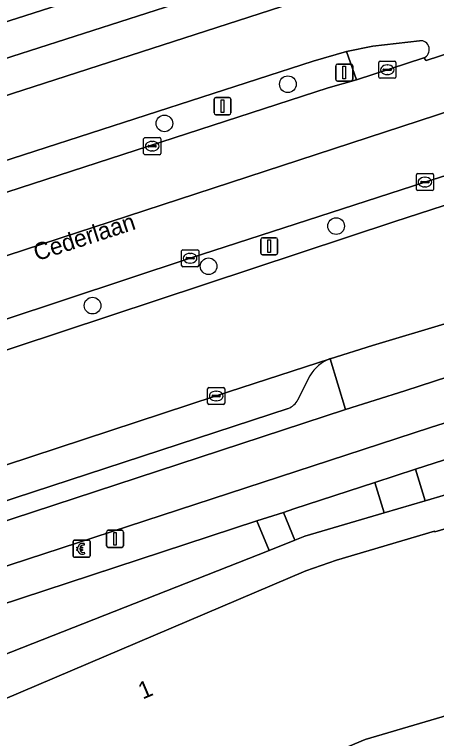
# Model space of a CAD drawing. Extents: x 159262 to 160143, y 383399 to 384319.
# Drawn here: x 159566.31 to 159591.07, y 384035.01 to 384077.44 of the extents above; entities that cross this region are included whole.
import ezdxf

# ---------------------------------------------------------------- set-up
doc = ezdxf.new("R2010")
doc.units = 0
for name, color, linetype in [('IMGEO_Berm_groen', 7, 'Continuous'), ('IMGEO_Berm_open', 7, 'Continuous'), ('IMGEO_Betaalautomaat', 7, 'Continuous'), ('IMGEO_Boom', 7, 'Continuous'), ('IMGEO_Erf', 7, 'Continuous'), ('IMGEO_Fietspad_gesloten', 7, 'Continuous'), ('IMGEO_Groenvoorziening', 7, 'Continuous'), ('IMGEO_Kolk', 7, 'Continuous'), ('IMGEO_Lichtmast', 7, 'Continuous'), ('IMGEO_Openbare_ruimte_label', 7, 'Continuous'), ('IMGEO_OVBaan_gesloten', 7, 'Continuous'), ('IMGEO_Pand', 7, 'Continuous'), ('IMGEO_Pand_nummerreeks', 7, 'Continuous'), ('IMGEO_Parkeervlak_open', 7, 'Continuous'), ('IMGEO_Rijbaan_lokaal_gesloten', 7, 'Continuous'), ('IMGEO_Verkeersbordpaal', 7, 'Continuous'), ('IMGEO_Verkeerseiland_gesloten', 7, 'Continuous'), ('IMGEO_Voetpad_open', 7, 'Continuous')]:
    doc.layers.add(name, color=color, linetype=linetype)

msp = doc.modelspace()

# ---------------------------------------------------------------- linework, layer by layer
at = {"layer": 'IMGEO_Berm_groen'}
for points in [[(159584.724, 384073.144), (159586.382, 384073.613), (159585.783, 384075.274), (159583.827, 384074.704), (159538.096, 384059.942)], [(159538.724, 384058.136), (159560.604, 384065.317), (159584.724, 384073.144)], [(159600.106, 384070.69), (159593.34, 384068.558), (159590.392, 384067.616), (159576.621, 384063.154), (159561.917, 384058.291), (159542.448, 384051.957), (159540.841, 384051.421), (159540.683, 384051.37)], [(159588.627, 384065.296), (159600.691, 384069.21)], [(159541.282, 384049.663), (159588.627, 384065.296)], [(159600.206, 384062.072), (159591.757, 384059.368), (159587.313, 384058.039), (159584.829, 384057.267), (159585.731, 384054.279), (159589.223, 384055.386), (159600.318, 384058.993)]]:
    msp.add_lwpolyline(points, dxfattribs=at)
at = {"layer": 'IMGEO_Berm_open'}
for points in [[(159544.164, 384040.679), (159585.731, 384054.279), (159584.829, 384057.267)], [(159583.646, 384056.263), (159582.943, 384054.862)], [(159582.368, 384054.351), (159548.113, 384043.148)]]:
    msp.add_lwpolyline(points, dxfattribs=at)
for centre, radius, start, end in [((159585.726, 384055.012), 2.427, 111.6784, 148.9635), ((159582.006, 384055.337), 1.05, 290.1469, 333.1078)]:
    msp.add_arc(centre, radius, start, end, dxfattribs=at)
at = {"layer": 'IMGEO_Betaalautomaat'}
for p, q in [((159569.748, 384045.703), (159569.748, 384046.544)), ((159569.748, 384046.544), (159569.748, 384045.703)), ((159569.823, 384046.627), (159570.664, 384046.627)), ((159570.664, 384046.627), (159569.823, 384046.627)), ((159570.747, 384046.553), (159570.747, 384045.712)), ((159570.747, 384045.712), (159570.747, 384046.553)), ((159570.031, 384046.091), (159570.031, 384046.159)), ((159570.152, 384046.159), (159570.152, 384046.091)), ((159570.41, 384046.432), (159570.393, 384046.332)), ((159570.397, 384045.926), (159570.419, 384045.839)), ((159570.673, 384045.628), (159569.832, 384045.628)), ((159569.832, 384045.628), (159570.673, 384045.628))]:
    msp.add_line(p, q, dxfattribs=at)
for points in [[(159570.031, 384046.159), (159569.962, 384046.159), (159569.962, 384046.228), (159570.041, 384046.228)], [(159570.163, 384046.228), (159570.31, 384046.228), (159570.31, 384046.159), (159570.152, 384046.159)], [(159570.036, 384046.022), (159569.962, 384046.022), (159569.962, 384046.091), (159570.031, 384046.091)], [(159570.152, 384046.091), (159570.31, 384046.091), (159570.31, 384046.022), (159570.166, 384046.022)]]:
    msp.add_lwpolyline(points, dxfattribs=at)
for centre, radius, start, end in [((159569.826, 384046.55), 0.0779, 92.4484, 184.2845), ((159569.826, 384046.55), 0.0779, 92.4484, 184.2845), ((159570.67, 384046.55), 0.0779, 2.4484, 94.2845), ((159570.67, 384046.55), 0.0779, 2.4484, 94.2845), ((159570.324, 384046.152), 0.293, 73.014, 165.0139), ((159570.33, 384046.165), 0.179, 69.3236, 159.5683), ((159569.826, 384045.706), 0.0779, 182.4484, 274.2845), ((159569.826, 384045.706), 0.0779, 182.4484, 274.2845), ((159570.297, 384046.077), 0.267, 191.8096, 297.0389), ((159570.33, 384046.092), 0.179, 202.7625, 291.8693), ((159570.67, 384045.706), 0.0779, 272.4484, 4.2845), ((159570.67, 384045.706), 0.0779, 272.4484, 4.2845)]:
    msp.add_arc(centre, radius, start, end, dxfattribs=at)
at = {"layer": 'IMGEO_Boom'}
for centre in [(159582.353, 384073.35), (159575.106, 384071.055), (159585.185, 384065.037), (159577.702, 384062.683), (159570.895, 384060.374)]:
    msp.add_circle(centre, 0.489, dxfattribs=at)
at = {"layer": 'IMGEO_Erf'}
for points in [[(159511.609, 384060.643), (159543.362, 384070.117), (159558.885, 384074.794), (159579.768, 384081.482)], [(159560.746, 384035.195), (159583.41, 384044.829), (159585.197, 384045.458), (159590.957, 384047.161), (159590.968, 384047.123), (159600.972, 384050.075), (159603.505, 384041.039), (159606.102, 384041.791), (159603.621, 384050.113), (159603.384, 384050.787), (159603.235, 384051.212), (159602.77, 384052.598), (159596.798, 384050.83), (159595.028, 384050.307), (159591.597, 384049.291), (159590.412, 384048.941), (159588.005, 384048.231), (159583.356, 384046.86), (159582.754, 384046.623), (159581.248, 384046.03), (159563.696, 384039.123)]]:
    msp.add_lwpolyline(points, dxfattribs=at)
at = {"layer": 'IMGEO_Fietspad_gesloten'}
for points in [[(159602.603, 384086.715), (159601.922, 384086.495), (159588.327, 384082.101), (159558.226, 384072.43), (159521.215, 384061.538), (159513.065, 384059.092), (159510.209, 384058.194), (159500, 384054.9), (159487.366, 384050.824)], [(159540.109, 384064.506), (159540.166, 384064.405), (159546.614, 384066.49), (159584.489, 384078.719)], [(159602.661, 384062.548), (159602.514, 384059.698), (159600.318, 384058.993), (159589.223, 384055.386), (159585.731, 384054.279), (159544.164, 384040.679), (159541.097, 384039.644), (159535.084, 384037.732)], [(159590.73, 384053.24), (159600.587, 384056.352), (159600.725, 384056.401), (159605.194, 384057.988), (159608.066, 384058.94)], [(159537.499, 384035.866), (159590.73, 384053.24)]]:
    msp.add_lwpolyline(points, dxfattribs=at)
at = {"layer": 'IMGEO_Groenvoorziening'}
for points in [[(159594.405, 384052.292), (159591.478, 384051.328), (159589.831, 384050.789), (159590.412, 384048.941), (159591.597, 384049.291), (159595.028, 384050.307)], [(159587.447, 384050.009), (159582.712, 384048.459), (159582.095, 384048.261), (159582.754, 384046.623), (159583.356, 384046.86), (159588.005, 384048.231)], [(159581.248, 384046.03), (159580.535, 384047.759), (159562.539, 384041.866), (159563.696, 384039.123)]]:
    msp.add_lwpolyline(points, close=True, dxfattribs=at)
at = {"layer": 'IMGEO_Kolk'}
for p, q in [((159587.689, 384073.772), (159587.689, 384074.624)), ((159587.764, 384074.698), (159588.616, 384074.698)), ((159588.69, 384074.624), (159588.69, 384073.772)), ((159587.948, 384074.192), (159587.948, 384074.204)), ((159588.386, 384074.155), (159587.988, 384074.155)), ((159587.991, 384074.241), (159588.389, 384074.241)), ((159588.177, 384074.478), (159588.202, 384074.478)), ((159588.432, 384074.204), (159588.432, 384074.192)), ((159588.616, 384073.698), (159587.764, 384073.698)), ((159588.2, 384073.918), (159588.175, 384073.918)), ((159573.892, 384069.294), (159573.892, 384070.146)), ((159573.967, 384070.22), (159574.819, 384070.22)), ((159574.38, 384070), (159574.405, 384070)), ((159574.893, 384070.146), (159574.893, 384069.294)), ((159574.151, 384069.714), (159574.151, 384069.726)), ((159574.589, 384069.677), (159574.191, 384069.677)), ((159574.194, 384069.763), (159574.592, 384069.763)), ((159574.403, 384069.44), (159574.378, 384069.44)), ((159574.635, 384069.726), (159574.635, 384069.714)), ((159574.819, 384069.22), (159573.967, 384069.22)), ((159589.891, 384067.189), (159589.891, 384068.041)), ((159589.966, 384068.115), (159590.818, 384068.115)), ((159590.379, 384067.895), (159590.404, 384067.895)), ((159590.892, 384068.041), (159590.892, 384067.189)), ((159590.15, 384067.609), (159590.15, 384067.621)), ((159590.588, 384067.572), (159590.19, 384067.572)), ((159590.193, 384067.658), (159590.591, 384067.658)), ((159590.402, 384067.335), (159590.377, 384067.335)), ((159590.634, 384067.621), (159590.634, 384067.609)), ((159590.818, 384067.115), (159589.966, 384067.115)), ((159576.119, 384062.727), (159576.119, 384063.579)), ((159576.194, 384063.653), (159577.046, 384063.653)), ((159577.12, 384063.579), (159577.12, 384062.727)), ((159576.378, 384063.147), (159576.378, 384063.159)), ((159576.816, 384063.11), (159576.418, 384063.11)), ((159576.421, 384063.196), (159576.819, 384063.196)), ((159576.607, 384063.433), (159576.632, 384063.433)), ((159576.862, 384063.159), (159576.862, 384063.147)), ((159577.046, 384062.653), (159576.194, 384062.653)), ((159576.63, 384062.873), (159576.605, 384062.873)), ((159577.646, 384054.653), (159577.646, 384055.505)), ((159577.721, 384055.579), (159578.573, 384055.579)), ((159578.647, 384055.505), (159578.647, 384054.653)), ((159577.905, 384055.073), (159577.905, 384055.085)), ((159578.343, 384055.036), (159577.945, 384055.036)), ((159577.948, 384055.122), (159578.346, 384055.122)), ((159578.134, 384055.359), (159578.159, 384055.359)), ((159578.389, 384055.085), (159578.389, 384055.073)), ((159578.157, 384054.799), (159578.132, 384054.799)), ((159578.573, 384054.579), (159577.721, 384054.579))]:
    msp.add_line(p, q, dxfattribs=at)
for points in [[(159587.689, 384073.772), (159587.689, 384074.624)], [(159587.764, 384074.698), (159588.616, 384074.698)], [(159588.69, 384074.624), (159588.69, 384073.772)], [(159588.616, 384073.698), (159587.764, 384073.698)], [(159573.892, 384069.294), (159573.892, 384070.146)], [(159573.967, 384070.22), (159574.819, 384070.22)], [(159574.893, 384070.146), (159574.893, 384069.294)], [(159574.819, 384069.22), (159573.967, 384069.22)], [(159589.891, 384067.189), (159589.891, 384068.041)], [(159589.966, 384068.115), (159590.818, 384068.115)], [(159590.892, 384068.041), (159590.892, 384067.189)], [(159590.818, 384067.115), (159589.966, 384067.115)], [(159576.119, 384062.727), (159576.119, 384063.579)], [(159576.194, 384063.653), (159577.046, 384063.653)], [(159577.12, 384063.579), (159577.12, 384062.727)], [(159577.046, 384062.653), (159576.194, 384062.653)], [(159577.646, 384054.653), (159577.646, 384055.505)], [(159577.721, 384055.579), (159578.573, 384055.579)], [(159578.647, 384055.505), (159578.647, 384054.653)], [(159578.573, 384054.579), (159577.721, 384054.579)]]:
    msp.add_lwpolyline(points, dxfattribs=at)
for centre, radius, start, end in [((159587.766, 384074.622), 0.0765, 91.552, 178.448), ((159587.766, 384074.622), 0.0765, 91.552, 178.448), ((159588.614, 384074.622), 0.0765, 1.552, 88.448), ((159588.614, 384074.622), 0.0765, 1.552, 88.448), ((159587.988, 384074.201), 0.0403, 85.8775, 175.7526), ((159587.985, 384074.191), 0.0366, 178.938, 274.7102), ((159588.389, 384074.198), 0.043, 264.8664, 352.4533), ((159588.393, 384074.203), 0.0386, 1.7309, 96.639), ((159587.766, 384073.774), 0.0765, 181.552, 268.448), ((159587.766, 384073.774), 0.0765, 181.552, 268.448), ((159588.614, 384073.774), 0.0765, 271.552, 358.448), ((159588.614, 384073.774), 0.0765, 271.552, 358.448), ((159573.969, 384070.144), 0.0765, 91.552, 178.448), ((159573.969, 384070.144), 0.0765, 91.552, 178.448), ((159574.817, 384070.144), 0.0765, 1.552, 88.448), ((159574.817, 384070.144), 0.0765, 1.552, 88.448), ((159574.191, 384069.723), 0.0403, 85.8775, 175.7526), ((159574.188, 384069.713), 0.0366, 178.938, 274.7102), ((159574.592, 384069.72), 0.043, 264.8664, 352.4533), ((159574.596, 384069.725), 0.0386, 1.7309, 96.639), ((159573.969, 384069.296), 0.0765, 181.552, 268.448), ((159573.969, 384069.296), 0.0765, 181.552, 268.448), ((159574.817, 384069.296), 0.0765, 271.552, 358.448), ((159574.817, 384069.296), 0.0765, 271.552, 358.448), ((159589.968, 384068.039), 0.0765, 91.552, 178.448), ((159589.968, 384068.039), 0.0765, 91.552, 178.448), ((159590.816, 384068.039), 0.0765, 1.552, 88.448), ((159590.816, 384068.039), 0.0765, 1.552, 88.448), ((159590.19, 384067.618), 0.0403, 85.8775, 175.7526), ((159590.187, 384067.608), 0.0366, 178.938, 274.7102), ((159590.591, 384067.615), 0.043, 264.8664, 352.4533), ((159590.595, 384067.62), 0.0386, 1.7309, 96.639), ((159589.968, 384067.191), 0.0765, 181.552, 268.448), ((159589.968, 384067.191), 0.0765, 181.552, 268.448), ((159590.816, 384067.191), 0.0765, 271.552, 358.448), ((159590.816, 384067.191), 0.0765, 271.552, 358.448), ((159576.196, 384063.577), 0.0765, 91.552, 178.448), ((159576.196, 384063.577), 0.0765, 91.552, 178.448), ((159577.044, 384063.577), 0.0765, 1.552, 88.448), ((159577.044, 384063.577), 0.0765, 1.552, 88.448), ((159576.418, 384063.156), 0.0403, 85.8775, 175.7526), ((159576.415, 384063.146), 0.0366, 178.938, 274.7102), ((159576.819, 384063.153), 0.043, 264.8664, 352.4533), ((159576.823, 384063.158), 0.0386, 1.7309, 96.639), ((159576.196, 384062.729), 0.0765, 181.552, 268.448), ((159576.196, 384062.729), 0.0765, 181.552, 268.448), ((159577.044, 384062.729), 0.0765, 271.552, 358.448), ((159577.044, 384062.729), 0.0765, 271.552, 358.448), ((159577.723, 384055.503), 0.0765, 91.552, 178.448), ((159577.723, 384055.503), 0.0765, 91.552, 178.448), ((159578.571, 384055.503), 0.0765, 1.552, 88.448), ((159578.571, 384055.503), 0.0765, 1.552, 88.448), ((159577.945, 384055.082), 0.0403, 85.8775, 175.7526), ((159577.942, 384055.072), 0.0366, 178.938, 274.7102), ((159578.346, 384055.079), 0.043, 264.8664, 352.4533), ((159578.35, 384055.084), 0.0386, 1.7309, 96.639), ((159577.723, 384054.655), 0.0765, 181.552, 268.448), ((159577.723, 384054.655), 0.0765, 181.552, 268.448), ((159578.571, 384054.655), 0.0765, 271.552, 358.448), ((159578.571, 384054.655), 0.0765, 271.552, 358.448)]:
    msp.add_arc(centre, radius, start, end, dxfattribs=at)
for centre, major_axis, ratio, start_param, end_param in [((159588.176, 384074.198), (-0.387, 0.002), 0.722429, 4.712389, 7.853982), ((159588.201, 384074.198), (-0.39, 0.002), 0.717154, 1.570796, 4.712389), ((159574.379, 384069.72), (-0.387, 0.002), 0.722429, 4.712389, 7.853982), ((159574.404, 384069.72), (-0.39, 0.002), 0.717154, 1.570796, 4.712389), ((159590.378, 384067.615), (-0.387, 0.002), 0.722429, 4.712389, 7.853982), ((159590.403, 384067.615), (-0.39, 0.002), 0.717154, 1.570796, 4.712389), ((159576.606, 384063.153), (-0.387, 0.002), 0.722429, 4.712389, 7.853982), ((159576.631, 384063.153), (-0.39, 0.002), 0.717154, 1.570796, 4.712389), ((159578.133, 384055.079), (-0.387, 0.002), 0.722429, 4.712389, 7.853982), ((159578.158, 384055.079), (-0.39, 0.002), 0.717154, 1.570796, 4.712389)]:
    msp.add_ellipse(centre, major_axis=major_axis, ratio=ratio, start_param=start_param, end_param=end_param, dxfattribs=at)
at = {"layer": 'IMGEO_Lichtmast'}
for p, q in [((159578.019, 384071.665), (159578.019, 384072.465)), ((159578.019, 384072.465), (159578.019, 384071.665)), ((159578.119, 384072.565), (159578.909, 384072.565)), ((159578.909, 384072.565), (159578.119, 384072.565)), ((159579.009, 384072.465), (159579.009, 384071.665)), ((159579.009, 384071.665), (159579.009, 384072.465)), ((159578.909, 384071.565), (159578.119, 384071.565)), ((159578.119, 384071.565), (159578.909, 384071.565)), ((159580.864, 384064.356), (159581.654, 384064.356)), ((159581.654, 384064.356), (159580.864, 384064.356)), ((159580.764, 384063.456), (159580.764, 384064.256)), ((159580.764, 384064.256), (159580.764, 384063.456)), ((159581.754, 384064.256), (159581.754, 384063.456)), ((159581.754, 384063.456), (159581.754, 384064.256)), ((159581.654, 384063.356), (159580.864, 384063.356)), ((159580.864, 384063.356), (159581.654, 384063.356)), ((159571.713, 384046.308), (159571.713, 384047.108)), ((159571.713, 384047.108), (159571.713, 384046.308)), ((159571.813, 384047.208), (159572.603, 384047.208)), ((159572.603, 384047.208), (159571.813, 384047.208)), ((159572.703, 384047.108), (159572.703, 384046.308)), ((159572.703, 384046.308), (159572.703, 384047.108)), ((159572.603, 384046.208), (159571.813, 384046.208)), ((159571.813, 384046.208), (159572.603, 384046.208))]:
    msp.add_line(p, q, dxfattribs=at)
for points in [[(159578.439, 384072.44), (159578.589, 384072.44), (159578.589, 384071.69), (159578.439, 384071.69), (159578.439, 384072.44)], [(159581.184, 384064.231), (159581.334, 384064.231), (159581.334, 384063.481), (159581.184, 384063.481), (159581.184, 384064.231)], [(159572.133, 384047.083), (159572.283, 384047.083), (159572.283, 384046.333), (159572.133, 384046.333), (159572.133, 384047.083)]]:
    msp.add_lwpolyline(points, dxfattribs=at)
for centre, start, end in [((159578.119, 384072.465), 90, 180), ((159578.119, 384072.465), 90, 180), ((159578.909, 384072.465), 0, 90), ((159578.909, 384072.465), 360, 90), ((159578.119, 384071.665), 180, 270), ((159578.119, 384071.665), 180, 270), ((159578.909, 384071.665), 270, 0), ((159578.909, 384071.665), 270, 0), ((159580.864, 384064.256), 90, 180), ((159580.864, 384064.256), 90, 180), ((159581.654, 384064.256), 0, 90), ((159581.654, 384064.256), 360, 90), ((159580.864, 384063.456), 180, 270), ((159580.864, 384063.456), 180, 270), ((159581.654, 384063.456), 270, 0), ((159581.654, 384063.456), 270, 0), ((159571.813, 384047.108), 90, 180), ((159571.813, 384047.108), 90, 180), ((159572.603, 384047.108), 0, 90), ((159572.603, 384047.108), 360, 90), ((159571.813, 384046.308), 180, 270), ((159571.813, 384046.308), 180, 270), ((159572.603, 384046.308), 270, 0), ((159572.603, 384046.308), 270, 0)]:
    msp.add_arc(centre, 0.1, start, end, dxfattribs=at)
at = {"layer": 'IMGEO_OVBaan_gesloten'}
for points in [[(159602.132, 384075.142), (159601.117, 384078.199), (159590.472, 384074.746), (159590.32, 384074.894), (159586.382, 384073.613), (159584.724, 384073.144), (159560.604, 384065.317), (159538.724, 384058.136), (159539.794, 384054.841), (159561.861, 384062.003)], [(159590.392, 384067.616), (159593.34, 384068.558), (159600.106, 384070.69), (159600.098, 384070.883), (159602.833, 384071.834), (159603.195, 384071.939), (159602.132, 384075.142), (159561.861, 384062.003), (159539.794, 384054.841), (159540.841, 384051.421), (159542.448, 384051.957), (159561.917, 384058.291), (159576.621, 384063.154)]]:
    msp.add_lwpolyline(points, close=True, dxfattribs=at)
at = {"layer": 'IMGEO_Pand'}
for points in [[(159603.831, 384039.932), (159603.505, 384041.039), (159600.972, 384050.075), (159590.968, 384047.123), (159590.957, 384047.161), (159585.197, 384045.458), (159583.41, 384044.829), (159560.746, 384035.195), (159560.788, 384035.095), (159564.772, 384025.666), (159573.448, 384029.3), (159576.388, 384030.531), (159586.881, 384034.951)], [(159603.831, 384039.932), (159586.881, 384034.951), (159576.388, 384030.531), (159573.448, 384029.3), (159574.426, 384026.965), (159577.503, 384027.869), (159588.496, 384031.1), (159588.093, 384032.471), (159596.08, 384034.819), (159596.935, 384031.911), (159605.453, 384034.414)]]:
    msp.add_lwpolyline(points, close=True, dxfattribs=at)
at = {"layer": 'IMGEO_Parkeervlak_open'}
for points in [[(159584.829, 384057.267), (159578.147, 384055.08), (159550.201, 384045.912), (159548.503, 384045.37), (159543.736, 384044.313)], [(159582.943, 384054.862), (159583.646, 384056.263)], [(159548.113, 384043.148), (159582.368, 384054.351)]]:
    msp.add_lwpolyline(points, dxfattribs=at)
for centre, radius, start, end in [((159585.726, 384055.012), 2.427, 111.6784, 148.9635), ((159582.006, 384055.337), 1.05, 290.1469, 333.1078)]:
    msp.add_arc(centre, radius, start, end, dxfattribs=at)
at = {"layer": 'IMGEO_Rijbaan_lokaal_gesloten'}
for points in [[(159590.32, 384074.894), (159590.472, 384074.746), (159601.117, 384078.199), (159600.747, 384082.176), (159592.468, 384080.226), (159585.252, 384078.958), (159584.489, 384078.719), (159546.614, 384066.49), (159540.166, 384064.405)], [(159583.827, 384074.704), (159585.783, 384075.274), (159587.329, 384075.571), (159590.075, 384075.901)], [(159539.902, 384063.967), (159536.948, 384062.994), (159538.096, 384059.942), (159583.827, 384074.704)]]:
    msp.add_lwpolyline(points, dxfattribs=at)
msp.add_lwpolyline([(159578.147, 384055.08), (159584.829, 384057.267), (159587.313, 384058.039), (159591.757, 384059.368), (159600.206, 384062.072), (159600.691, 384069.21), (159588.627, 384065.296), (159541.282, 384049.663), (159543.041, 384044.173), (159543.736, 384044.313), (159548.503, 384045.37), (159550.201, 384045.912)], close=True, dxfattribs=at)
msp.add_arc((159590.127, 384075.38), 0.523, 291.6966, 95.6518, dxfattribs=at)
at = {"layer": 'IMGEO_Verkeersbordpaal'}
for p, q in [((159585.266, 384074.534), (159586.056, 384074.534)), ((159586.056, 384074.534), (159585.266, 384074.534)), ((159585.166, 384073.634), (159585.166, 384074.434)), ((159585.166, 384074.434), (159585.166, 384073.634)), ((159586.156, 384074.434), (159586.156, 384073.634)), ((159586.156, 384073.634), (159586.156, 384074.434)), ((159586.056, 384073.534), (159585.266, 384073.534)), ((159585.266, 384073.534), (159586.056, 384073.534))]:
    msp.add_line(p, q, dxfattribs=at)
msp.add_lwpolyline([(159585.586, 384074.409), (159585.736, 384074.409), (159585.736, 384073.659), (159585.586, 384073.659), (159585.586, 384074.409)], dxfattribs=at)
for centre, start, end in [((159585.266, 384074.434), 90, 180), ((159585.266, 384074.434), 90, 180), ((159586.056, 384074.434), 0, 90), ((159586.056, 384074.434), 360, 90), ((159585.266, 384073.634), 180, 270), ((159585.266, 384073.634), 180, 270), ((159586.056, 384073.634), 270, 0), ((159586.056, 384073.634), 270, 0)]:
    msp.add_arc(centre, 0.1, start, end, dxfattribs=at)
at = {"layer": 'IMGEO_Verkeerseiland_gesloten'}
msp.add_lwpolyline([(159590.075, 384075.901), (159587.329, 384075.571), (159585.783, 384075.274), (159586.382, 384073.613), (159590.32, 384074.894)], dxfattribs=at)
msp.add_arc((159590.127, 384075.38), 0.523, 291.6966, 95.6518, dxfattribs=at)
at = {"layer": 'IMGEO_Voetpad_open'}
for points in [[(159487.366, 384050.824), (159500, 384054.9), (159510.209, 384058.194), (159513.065, 384059.092), (159521.215, 384061.538), (159558.226, 384072.43), (159588.327, 384082.101), (159601.922, 384086.495), (159601.207, 384088.226), (159591.486, 384085.076), (159591.455, 384085.172), (159588.125, 384084.136), (159584.542, 384083.02), (159579.768, 384081.482), (159558.885, 384074.794), (159543.362, 384070.117), (159511.609, 384060.643), (159500, 384056.891), (159487.001, 384052.689)], [(159600.725, 384056.401), (159600.587, 384056.352), (159590.73, 384053.24), (159537.499, 384035.866)], [(159589.831, 384050.789), (159591.478, 384051.328), (159594.405, 384052.292), (159596.158, 384052.869), (159600.124, 384054.176), (159603.907, 384055.422)], [(159536.534, 384030.702), (159539.522, 384031.746), (159541.203, 384032.274), (159541.758, 384032.43), (159543.184, 384032.866), (159542.4, 384035.271), (159558.388, 384040.507), (159561.491, 384041.523), (159562.539, 384041.866), (159580.535, 384047.759), (159582.095, 384048.261), (159582.712, 384048.459), (159587.447, 384050.009), (159589.831, 384050.789)]]:
    msp.add_lwpolyline(points, dxfattribs=at)
for points in [[(159589.831, 384050.789), (159587.447, 384050.009), (159588.005, 384048.231), (159590.412, 384048.941)], [(159582.095, 384048.261), (159580.535, 384047.759), (159581.248, 384046.03), (159582.754, 384046.623)]]:
    msp.add_lwpolyline(points, close=True, dxfattribs=at)

# ---------------------------------------------------------------- texts
at = {"layer": 'IMGEO_Openbare_ruimte_label'}
msp.add_text('Cederlaan', height=1, rotation=17.8734, dxfattribs=at).set_placement((159567.623, 384062.977))
at = {"layer": 'IMGEO_Pand_nummerreeks'}
msp.add_text('1', height=1, rotation=22.9756, dxfattribs=at).set_placement((159573.837, 384037.287))

doc.saveas('drawing.dxf')
